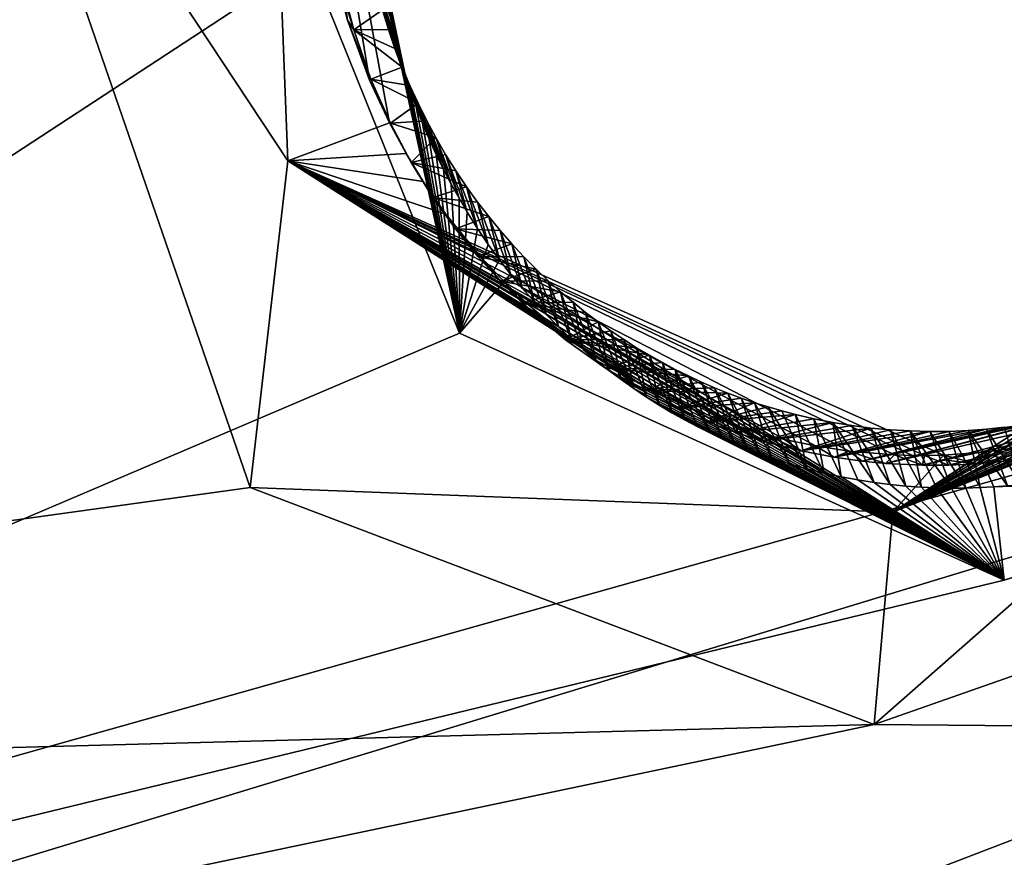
# Model space of a CAD drawing. Header units: millimetres. Extents: x -147 to 294, y -82 to 275.
# Tile 600 of 609: x 264.5 to 267.82, y 249.77 to 252.59. Entities that reach past the tile are written whole.
import ezdxf

# ---------------------------------------------------------------- set-up
doc = ezdxf.new("R2010")
doc.units = ezdxf.units.MM
doc.header["$LTSCALE"] = 67.506716
for name, color, linetype in [('1593', 7, 'CONTINUOUS'), ('1655', 7, 'CONTINUOUS'), ('3802', 7, 'CONTINUOUS'), ('3803', 7, 'CONTINUOUS'), ('3805', 7, 'CONTINUOUS'), ('3806', 7, 'CONTINUOUS'), ('3807', 7, 'CONTINUOUS'), ('3808', 7, 'CONTINUOUS'), ('3809', 7, 'CONTINUOUS'), ('498', 7, 'CONTINUOUS'), ('871', 7, 'CONTINUOUS')]:
    doc.layers.add(name, color=color, linetype=linetype)

msp = doc.modelspace()

# ---------------------------------------------------------------- linework, layer by layer
at = {"layer": '1593', "linetype": 'CONTINUOUS'}
for points in [[(265.2781, 251.016, -11.7322), (257.6261, 249.9563, -10.3043), (264.3454, 253.721, -11.3892), (265.2781, 251.016, -11.7322)], [(267.3818, 250.2168, -12.24), (257.6261, 249.9563, -10.3043), (265.2781, 251.016, -11.7322), (267.3818, 250.2168, -12.24)], [(267.3818, 250.2168, -12.24), (269.1545, 250.8386, -12.5933), (275.349, 250.1453, -14.1568), (267.3818, 250.2168, -12.24)], [(260.128, 248.6945, -10.8447), (257.6261, 249.9563, -10.3043), (267.3818, 250.2168, -12.24), (260.128, 248.6945, -10.8447)], [(260.128, 248.6945, -10.8447), (267.3818, 250.2168, -12.24), (275.349, 250.1453, -14.1568), (260.128, 248.6945, -10.8447)], [(260.7009, 246.9472, -11.0783), (260.128, 248.6945, -10.8447), (275.349, 250.1453, -14.1568), (260.7009, 246.9472, -11.0783)], [(260.7009, 246.9472, -11.0783), (275.349, 250.1453, -14.1568), (272.8743, 248.7931, -13.6493), (260.7009, 246.9472, -11.0783)]]:
    msp.add_3dface(points, dxfattribs=at)
at = {"layer": '1655', "linetype": 'CONTINUOUS'}
for points in [[(259.5018, 248.2403, -8.4087), (279.8818, 254.4516, -12.6054), (259.0299, 248.5724, -8.2994), (259.5018, 248.2403, -8.4087)], [(259.0299, 248.5724, -8.2994), (279.8818, 254.4516, -12.6054), (267.8197, 250.7044, -9.9416), (259.0299, 248.5724, -8.2994)], [(260.2258, 246.901, -8.6387), (279.8818, 254.4516, -12.6054), (259.5018, 248.2403, -8.4087), (260.2258, 246.901, -8.6387)], [(279.8818, 254.4516, -12.6054), (260.2258, 246.901, -8.6387), (276.5199, 248.874, -12.1944), (279.8818, 254.4516, -12.6054)], [(267.8197, 250.7044, -9.9416), (279.8818, 254.4516, -12.6054), (268.9384, 251.0608, -10.1651), (267.8197, 250.7044, -9.9416)], [(259.0299, 248.5724, -8.2994), (265.7349, 254.144, -9.3005), (258.2101, 253.7952, -7.898), (259.0299, 248.5724, -8.2994)], [(265.7349, 254.144, -9.3005), (259.0299, 248.5724, -8.2994), (265.4786, 252.7937, -9.3168), (265.7349, 254.144, -9.3005)], [(265.4786, 252.7937, -9.3168), (259.0299, 248.5724, -8.2994), (265.9836, 251.5366, -9.4935), (265.4786, 252.7937, -9.3168)], [(265.9836, 251.5366, -9.4935), (259.0299, 248.5724, -8.2994), (267.8197, 250.7044, -9.9416), (265.9836, 251.5366, -9.4935)]]:
    msp.add_3dface(points, dxfattribs=at)
at = {"layer": '3802', "linetype": 'CONTINUOUS'}
for points in [[(265.4786, 252.7937, -9.3168), (265.9836, 251.5366, -9.4935), (265.72, 252.7941, -9.6314), (265.4786, 252.7937, -9.3168)], [(265.72, 252.7941, -9.6314), (265.9836, 251.5366, -9.4935), (265.7289, 252.7265, -9.6353), (265.72, 252.7941, -9.6314)], [(265.7289, 252.7265, -9.6353), (265.9836, 251.5366, -9.4935), (265.7396, 252.6608, -9.6395), (265.7289, 252.7265, -9.6353)], [(265.7396, 252.6608, -9.6395), (265.9836, 251.5366, -9.4935), (265.752, 252.5969, -9.6442), (265.7396, 252.6608, -9.6395)], [(265.752, 252.5969, -9.6442), (265.9836, 251.5366, -9.4935), (265.7662, 252.5345, -9.6491), (265.752, 252.5969, -9.6442)], [(265.7662, 252.5345, -9.6491), (265.9836, 251.5366, -9.4935), (265.7819, 252.4737, -9.6544), (265.7662, 252.5345, -9.6491)], [(265.7819, 252.4737, -9.6544), (265.9836, 251.5366, -9.4935), (265.7991, 252.4142, -9.66), (265.7819, 252.4737, -9.6544)], [(265.7991, 252.4142, -9.66), (265.9836, 251.5366, -9.4935), (265.8178, 252.3561, -9.6659), (265.7991, 252.4142, -9.66)], [(265.8178, 252.3561, -9.6659), (265.9836, 251.5366, -9.4935), (265.8379, 252.2997, -9.6721), (265.8178, 252.3561, -9.6659)], [(265.8379, 252.2997, -9.6721), (265.9836, 251.5366, -9.4935), (265.8591, 252.2449, -9.6786), (265.8379, 252.2997, -9.6721)], [(265.8591, 252.2449, -9.6786), (265.9836, 251.5366, -9.4935), (265.8816, 252.1915, -9.6853), (265.8591, 252.2449, -9.6786)], [(265.8816, 252.1915, -9.6853), (265.9836, 251.5366, -9.4935), (265.9052, 252.1395, -9.6922), (265.8816, 252.1915, -9.6853)], [(265.9052, 252.1395, -9.6922), (265.9836, 251.5366, -9.4935), (265.9298, 252.0889, -9.6994), (265.9052, 252.1395, -9.6922)], [(265.9298, 252.0889, -9.6994), (265.9836, 251.5366, -9.4935), (265.9555, 252.0395, -9.7068), (265.9298, 252.0889, -9.6994)], [(265.9555, 252.0395, -9.7068), (265.9836, 251.5366, -9.4935), (265.9822, 251.9915, -9.7143), (265.9555, 252.0395, -9.7068)], [(265.9822, 251.9915, -9.7143), (265.9836, 251.5366, -9.4935), (266.0097, 251.9449, -9.722), (265.9822, 251.9915, -9.7143)], [(266.0097, 251.9449, -9.722), (265.9836, 251.5366, -9.4935), (266.0448, 251.8892, -9.7318), (266.0097, 251.9449, -9.722)], [(266.0448, 251.8892, -9.7318), (265.9836, 251.5366, -9.4935), (266.081, 251.8358, -9.7417), (266.0448, 251.8892, -9.7318)], [(266.081, 251.8358, -9.7417), (265.9836, 251.5366, -9.4935), (266.1182, 251.7846, -9.7519), (266.081, 251.8358, -9.7417)], [(266.1182, 251.7846, -9.7519), (265.9836, 251.5366, -9.4935), (266.1563, 251.7355, -9.7622), (266.1182, 251.7846, -9.7519)], [(265.9836, 251.5366, -9.4935), (267.8197, 250.7044, -9.9416), (266.1563, 251.7355, -9.7622), (265.9836, 251.5366, -9.4935)], [(266.1563, 251.7355, -9.7622), (267.8197, 250.7044, -9.9416), (266.1953, 251.6885, -9.7726), (266.1563, 251.7355, -9.7622)], [(266.1953, 251.6885, -9.7726), (267.8197, 250.7044, -9.9416), (266.2351, 251.6434, -9.7832), (266.1953, 251.6885, -9.7726)], [(266.2351, 251.6434, -9.7832), (267.8197, 250.7044, -9.9416), (266.2757, 251.6001, -9.794), (266.2351, 251.6434, -9.7832)], [(266.2757, 251.6001, -9.794), (267.8197, 250.7044, -9.9416), (266.317, 251.5587, -9.8049), (266.2757, 251.6001, -9.794)], [(266.317, 251.5587, -9.8049), (267.8197, 250.7044, -9.9416), (266.3588, 251.5192, -9.8158), (266.317, 251.5587, -9.8049)], [(266.3588, 251.5192, -9.8158), (267.8197, 250.7044, -9.9416), (266.4009, 251.4817, -9.8267), (266.3588, 251.5192, -9.8158)], [(266.4009, 251.4817, -9.8267), (267.8197, 250.7044, -9.9416), (266.4431, 251.4461, -9.8377), (266.4009, 251.4817, -9.8267)], [(266.4431, 251.4461, -9.8377), (267.8197, 250.7044, -9.9416), (266.4856, 251.4123, -9.8486), (266.4431, 251.4461, -9.8377)], [(266.4856, 251.4123, -9.8486), (267.8197, 250.7044, -9.9416), (266.5283, 251.3802, -9.8596), (266.4856, 251.4123, -9.8486)], [(266.5283, 251.3802, -9.8596), (267.8197, 250.7044, -9.9416), (266.5713, 251.3498, -9.8706), (266.5283, 251.3802, -9.8596)], [(266.5713, 251.3498, -9.8706), (267.8197, 250.7044, -9.9416), (266.6142, 251.321, -9.8815), (266.5713, 251.3498, -9.8706)], [(266.6142, 251.321, -9.8815), (267.8197, 250.7044, -9.9416), (266.6572, 251.294, -9.8924), (266.6142, 251.321, -9.8815)], [(266.6572, 251.294, -9.8924), (267.8197, 250.7044, -9.9416), (266.7, 251.2685, -9.9032), (266.6572, 251.294, -9.8924)], [(266.7, 251.2685, -9.9032), (267.8197, 250.7044, -9.9416), (266.7428, 251.2446, -9.914), (266.7, 251.2685, -9.9032)], [(266.7428, 251.2446, -9.914), (267.8197, 250.7044, -9.9416), (266.7855, 251.2222, -9.9247), (266.7428, 251.2446, -9.914)], [(266.7855, 251.2222, -9.9247), (267.8197, 250.7044, -9.9416), (266.828, 251.2011, -9.9353), (266.7855, 251.2222, -9.9247)], [(266.828, 251.2011, -9.9353), (267.8197, 250.7044, -9.9416), (266.8703, 251.1815, -9.9459), (266.828, 251.2011, -9.9353)], [(266.8703, 251.1815, -9.9459), (267.8197, 250.7044, -9.9416), (266.9123, 251.1632, -9.9563), (266.8703, 251.1815, -9.9459)], [(266.9123, 251.1632, -9.9563), (267.8197, 250.7044, -9.9416), (266.954, 251.1463, -9.9666), (266.9123, 251.1632, -9.9563)], [(266.954, 251.1463, -9.9666), (267.8197, 250.7044, -9.9416), (266.9954, 251.1305, -9.9768), (266.954, 251.1463, -9.9666)], [(266.9954, 251.1305, -9.9768), (267.8197, 250.7044, -9.9416), (267.0364, 251.116, -9.9869), (266.9954, 251.1305, -9.9768)], [(267.0364, 251.116, -9.9869), (267.8197, 250.7044, -9.9416), (267.0962, 251.0967, -10.0016), (267.0364, 251.116, -9.9869)], [(267.0962, 251.0967, -10.0016), (267.8197, 250.7044, -9.9416), (267.1551, 251.0798, -10.0159), (267.0962, 251.0967, -10.0016)], [(267.1551, 251.0798, -10.0159), (267.8197, 250.7044, -9.9416), (267.2131, 251.0652, -10.03), (267.1551, 251.0798, -10.0159)], [(267.2131, 251.0652, -10.03), (267.8197, 250.7044, -9.9416), (267.27, 251.0527, -10.0438), (267.2131, 251.0652, -10.03)], [(267.8197, 250.7044, -9.9416), (268.9384, 251.0608, -10.1651), (267.7856, 251.0187, -10.1661), (267.8197, 250.7044, -9.9416)], [(267.7856, 251.0187, -10.1661), (268.9384, 251.0608, -10.1651), (267.8315, 251.0225, -10.1768), (267.7856, 251.0187, -10.1661)], [(267.27, 251.0527, -10.0438), (267.8197, 250.7044, -9.9416), (267.3261, 251.0422, -10.0573), (267.27, 251.0527, -10.0438)], [(267.3261, 251.0422, -10.0573), (267.8197, 250.7044, -9.9416), (267.3814, 251.0335, -10.0706), (267.3261, 251.0422, -10.0573)], [(267.3814, 251.0335, -10.0706), (267.8197, 250.7044, -9.9416), (267.4357, 251.0265, -10.0836), (267.3814, 251.0335, -10.0706)], [(267.4357, 251.0265, -10.0836), (267.8197, 250.7044, -9.9416), (267.4889, 251.0212, -10.0963), (267.4357, 251.0265, -10.0836)], [(267.4889, 251.0212, -10.0963), (267.8197, 250.7044, -9.9416), (267.541, 251.0175, -10.1086), (267.4889, 251.0212, -10.0963)], [(267.541, 251.0175, -10.1086), (267.8197, 250.7044, -9.9416), (267.592, 251.0152, -10.1207), (267.541, 251.0175, -10.1086)], [(267.592, 251.0152, -10.1207), (267.8197, 250.7044, -9.9416), (267.642, 251.0142, -10.1325), (267.592, 251.0152, -10.1207)], [(267.642, 251.0142, -10.1325), (267.8197, 250.7044, -9.9416), (267.691, 251.0145, -10.144), (267.642, 251.0142, -10.1325)], [(267.691, 251.0145, -10.144), (267.8197, 250.7044, -9.9416), (267.7388, 251.0161, -10.1552), (267.691, 251.0145, -10.144)], [(267.7388, 251.0161, -10.1552), (267.8197, 250.7044, -9.9416), (267.7856, 251.0187, -10.1661), (267.7388, 251.0161, -10.1552)]]:
    msp.add_3dface(points, dxfattribs=at)
at = {"layer": '3803', "linetype": 'CONTINUOUS'}
for points in [[(265.752, 252.5969, -9.6442), (265.7662, 252.5345, -9.6491), (265.6903, 252.7614, -10.3846), (265.752, 252.5969, -9.6442)], [(265.6903, 252.7614, -10.3846), (265.7662, 252.5345, -9.6491), (265.7062, 252.6939, -10.3916), (265.6903, 252.7614, -10.3846)], [(265.7662, 252.5345, -9.6491), (265.7819, 252.4737, -9.6544), (265.7062, 252.6939, -10.3916), (265.7662, 252.5345, -9.6491)], [(265.7062, 252.6939, -10.3916), (265.7819, 252.4737, -9.6544), (265.7244, 252.627, -10.3991), (265.7062, 252.6939, -10.3916)], [(265.7819, 252.4737, -9.6544), (265.7991, 252.4142, -9.66), (265.7244, 252.627, -10.3991), (265.7819, 252.4737, -9.6544)], [(265.7244, 252.627, -10.3991), (265.7991, 252.4142, -9.66), (265.7445, 252.5612, -10.407), (265.7244, 252.627, -10.3991)], [(265.7991, 252.4142, -9.66), (265.8178, 252.3561, -9.6659), (265.7445, 252.5612, -10.407), (265.7991, 252.4142, -9.66)], [(265.7445, 252.5612, -10.407), (265.8178, 252.3561, -9.6659), (265.7663, 252.497, -10.4151), (265.7445, 252.5612, -10.407)], [(265.8178, 252.3561, -9.6659), (265.8379, 252.2997, -9.6721), (265.7663, 252.497, -10.4151), (265.8178, 252.3561, -9.6659)], [(265.7663, 252.497, -10.4151), (265.8379, 252.2997, -9.6721), (265.7902, 252.4342, -10.4236), (265.7663, 252.497, -10.4151)], [(265.8379, 252.2997, -9.6721), (265.8591, 252.2449, -9.6786), (265.7902, 252.4342, -10.4236), (265.8379, 252.2997, -9.6721)], [(265.8591, 252.2449, -9.6786), (265.8816, 252.1915, -9.6853), (265.7902, 252.4342, -10.4236), (265.8591, 252.2449, -9.6786)], [(265.7902, 252.4342, -10.4236), (265.8816, 252.1915, -9.6853), (265.8162, 252.3724, -10.4326), (265.7902, 252.4342, -10.4236)], [(265.8816, 252.1915, -9.6853), (265.9052, 252.1395, -9.6922), (265.8162, 252.3724, -10.4326), (265.8816, 252.1915, -9.6853)], [(265.8162, 252.3724, -10.4326), (265.9052, 252.1395, -9.6922), (265.8441, 252.3119, -10.4419), (265.8162, 252.3724, -10.4326)], [(265.9052, 252.1395, -9.6922), (265.9298, 252.0889, -9.6994), (265.8441, 252.3119, -10.4419), (265.9052, 252.1395, -9.6922)], [(265.8441, 252.3119, -10.4419), (265.9298, 252.0889, -9.6994), (265.8734, 252.253, -10.4514), (265.8441, 252.3119, -10.4419)], [(265.9298, 252.0889, -9.6994), (265.9555, 252.0395, -9.7068), (265.8734, 252.253, -10.4514), (265.9298, 252.0889, -9.6994)], [(265.8734, 252.253, -10.4514), (265.9555, 252.0395, -9.7068), (265.9039, 252.1961, -10.461), (265.8734, 252.253, -10.4514)], [(265.9555, 252.0395, -9.7068), (265.9822, 251.9915, -9.7143), (265.9039, 252.1961, -10.461), (265.9555, 252.0395, -9.7068)], [(265.9039, 252.1961, -10.461), (265.9822, 251.9915, -9.7143), (265.9368, 252.1391, -10.4713), (265.9039, 252.1961, -10.461)], [(265.9822, 251.9915, -9.7143), (266.0097, 251.9449, -9.722), (265.9368, 252.1391, -10.4713), (265.9822, 251.9915, -9.7143)], [(265.9368, 252.1391, -10.4713), (266.0097, 251.9449, -9.722), (265.9716, 252.0838, -10.4818), (265.9368, 252.1391, -10.4713)], [(266.0097, 251.9449, -9.722), (266.0448, 251.8892, -9.7318), (265.9716, 252.0838, -10.4818), (266.0097, 251.9449, -9.722)], [(265.9716, 252.0838, -10.4818), (266.0448, 251.8892, -9.7318), (266.0076, 252.0304, -10.4925), (265.9716, 252.0838, -10.4818)], [(266.0448, 251.8892, -9.7318), (266.081, 251.8358, -9.7417), (266.0076, 252.0304, -10.4925), (266.0448, 251.8892, -9.7318)], [(266.0076, 252.0304, -10.4925), (266.081, 251.8358, -9.7417), (266.0447, 251.979, -10.5033), (266.0076, 252.0304, -10.4925)], [(266.081, 251.8358, -9.7417), (266.1182, 251.7846, -9.7519), (266.0447, 251.979, -10.5033), (266.081, 251.8358, -9.7417)], [(266.0447, 251.979, -10.5033), (266.1182, 251.7846, -9.7519), (266.0823, 251.9297, -10.5142), (266.0447, 251.979, -10.5033)], [(266.1182, 251.7846, -9.7519), (266.1563, 251.7355, -9.7622), (266.0823, 251.9297, -10.5142), (266.1182, 251.7846, -9.7519)], [(266.0823, 251.9297, -10.5142), (266.1563, 251.7355, -9.7622), (266.1209, 251.8825, -10.5252), (266.0823, 251.9297, -10.5142)], [(266.1563, 251.7355, -9.7622), (266.1953, 251.6885, -9.7726), (266.1209, 251.8825, -10.5252), (266.1563, 251.7355, -9.7622)], [(266.1209, 251.8825, -10.5252), (266.1953, 251.6885, -9.7726), (266.1607, 251.8375, -10.5362), (266.1209, 251.8825, -10.5252)], [(266.1953, 251.6885, -9.7726), (266.2351, 251.6434, -9.7832), (266.1607, 251.8375, -10.5362), (266.1953, 251.6885, -9.7726)], [(266.1607, 251.8375, -10.5362), (266.2351, 251.6434, -9.7832), (266.2011, 251.7944, -10.5474), (266.1607, 251.8375, -10.5362)], [(266.2351, 251.6434, -9.7832), (266.2757, 251.6001, -9.794), (266.2011, 251.7944, -10.5474), (266.2351, 251.6434, -9.7832)], [(266.2011, 251.7944, -10.5474), (266.2757, 251.6001, -9.794), (266.242, 251.7531, -10.5586), (266.2011, 251.7944, -10.5474)], [(266.2757, 251.6001, -9.794), (266.317, 251.5587, -9.8049), (266.242, 251.7531, -10.5586), (266.2757, 251.6001, -9.794)], [(266.242, 251.7531, -10.5586), (266.317, 251.5587, -9.8049), (266.2831, 251.7137, -10.5697), (266.242, 251.7531, -10.5586)], [(266.317, 251.5587, -9.8049), (266.3588, 251.5192, -9.8158), (266.2831, 251.7137, -10.5697), (266.317, 251.5587, -9.8049)], [(266.2831, 251.7137, -10.5697), (266.3588, 251.5192, -9.8158), (266.3246, 251.6763, -10.5808), (266.2831, 251.7137, -10.5697)], [(266.3588, 251.5192, -9.8158), (266.4009, 251.4817, -9.8267), (266.3246, 251.6763, -10.5808), (266.3588, 251.5192, -9.8158)], [(266.3246, 251.6763, -10.5808), (266.4009, 251.4817, -9.8267), (266.3667, 251.6408, -10.5919), (266.3246, 251.6763, -10.5808)], [(266.4009, 251.4817, -9.8267), (266.4431, 251.4461, -9.8377), (266.3667, 251.6408, -10.5919), (266.4009, 251.4817, -9.8267)], [(266.3667, 251.6408, -10.5919), (266.4431, 251.4461, -9.8377), (266.4091, 251.607, -10.603), (266.3667, 251.6408, -10.5919)], [(266.4431, 251.4461, -9.8377), (266.4856, 251.4123, -9.8486), (266.4091, 251.607, -10.603), (266.4431, 251.4461, -9.8377)], [(266.4091, 251.607, -10.603), (266.4856, 251.4123, -9.8486), (266.4517, 251.5748, -10.614), (266.4091, 251.607, -10.603)], [(266.4856, 251.4123, -9.8486), (266.5283, 251.3802, -9.8596), (266.4517, 251.5748, -10.614), (266.4856, 251.4123, -9.8486)], [(266.4517, 251.5748, -10.614), (266.5283, 251.3802, -9.8596), (266.4944, 251.5442, -10.625), (266.4517, 251.5748, -10.614)], [(266.5283, 251.3802, -9.8596), (266.5713, 251.3498, -9.8706), (266.4944, 251.5442, -10.625), (266.5283, 251.3802, -9.8596)], [(266.4944, 251.5442, -10.625), (266.5713, 251.3498, -9.8706), (266.5374, 251.5152, -10.636), (266.4944, 251.5442, -10.625)], [(266.5713, 251.3498, -9.8706), (266.6142, 251.321, -9.8815), (266.5374, 251.5152, -10.636), (266.5713, 251.3498, -9.8706)], [(266.5374, 251.5152, -10.636), (266.6142, 251.321, -9.8815), (266.5806, 251.4879, -10.6469), (266.5374, 251.5152, -10.636)], [(266.6142, 251.321, -9.8815), (266.6572, 251.294, -9.8924), (266.5806, 251.4879, -10.6469), (266.6142, 251.321, -9.8815)], [(266.5806, 251.4879, -10.6469), (266.6572, 251.294, -9.8924), (266.624, 251.4621, -10.6579), (266.5806, 251.4879, -10.6469)], [(266.6572, 251.294, -9.8924), (266.7, 251.2685, -9.9032), (266.624, 251.4621, -10.6579), (266.6572, 251.294, -9.8924)], [(266.624, 251.4621, -10.6579), (266.7, 251.2685, -9.9032), (266.6676, 251.4376, -10.6687), (266.624, 251.4621, -10.6579)], [(266.7, 251.2685, -9.9032), (266.7428, 251.2446, -9.914), (266.6676, 251.4376, -10.6687), (266.7, 251.2685, -9.9032)], [(266.6676, 251.4376, -10.6687), (266.7428, 251.2446, -9.914), (266.7114, 251.4143, -10.6796), (266.6676, 251.4376, -10.6687)], [(266.7428, 251.2446, -9.914), (266.7855, 251.2222, -9.9247), (266.7114, 251.4143, -10.6796), (266.7428, 251.2446, -9.914)], [(266.7855, 251.2222, -9.9247), (266.828, 251.2011, -9.9353), (266.7114, 251.4143, -10.6796), (266.7855, 251.2222, -9.9247)], [(266.7114, 251.4143, -10.6796), (266.828, 251.2011, -9.9353), (266.7553, 251.3925, -10.6904), (266.7114, 251.4143, -10.6796)], [(266.828, 251.2011, -9.9353), (266.8703, 251.1815, -9.9459), (266.7553, 251.3925, -10.6904), (266.828, 251.2011, -9.9353)], [(266.7553, 251.3925, -10.6904), (266.8703, 251.1815, -9.9459), (266.7995, 251.3721, -10.7012), (266.7553, 251.3925, -10.6904)], [(266.7995, 251.3721, -10.7012), (266.9123, 251.1632, -9.9563), (266.8439, 251.3529, -10.7119), (266.7995, 251.3721, -10.7012)], [(266.8703, 251.1815, -9.9459), (266.9123, 251.1632, -9.9563), (266.7995, 251.3721, -10.7012), (266.8703, 251.1815, -9.9459)], [(266.9123, 251.1632, -9.9563), (266.954, 251.1463, -9.9666), (266.8439, 251.3529, -10.7119), (266.9123, 251.1632, -9.9563)], [(266.8439, 251.3529, -10.7119), (266.954, 251.1463, -9.9666), (266.8886, 251.3349, -10.7227), (266.8439, 251.3529, -10.7119)], [(266.8886, 251.3349, -10.7227), (266.9954, 251.1305, -9.9768), (266.9335, 251.318, -10.7335), (266.8886, 251.3349, -10.7227)], [(266.954, 251.1463, -9.9666), (266.9954, 251.1305, -9.9768), (266.8886, 251.3349, -10.7227), (266.954, 251.1463, -9.9666)], [(266.9335, 251.318, -10.7335), (267.0364, 251.116, -9.9869), (266.9786, 251.3024, -10.7442), (266.9335, 251.318, -10.7335)], [(266.9954, 251.1305, -9.9768), (267.0364, 251.116, -9.9869), (266.9335, 251.318, -10.7335), (266.9954, 251.1305, -9.9768)], [(267.0364, 251.116, -9.9869), (267.0962, 251.0967, -10.0016), (266.9786, 251.3024, -10.7442), (267.0364, 251.116, -9.9869)], [(266.9786, 251.3024, -10.7442), (267.0962, 251.0967, -10.0016), (267.0241, 251.2879, -10.755), (266.9786, 251.3024, -10.7442)], [(267.0962, 251.0967, -10.0016), (267.1551, 251.0798, -10.0159), (267.0241, 251.2879, -10.755), (267.0962, 251.0967, -10.0016)], [(267.0241, 251.2879, -10.755), (267.1551, 251.0798, -10.0159), (267.0699, 251.2746, -10.7657), (267.0241, 251.2879, -10.755)], [(267.0699, 251.2746, -10.7657), (267.1551, 251.0798, -10.0159), (267.1164, 251.2624, -10.7766), (267.0699, 251.2746, -10.7657)], [(267.1164, 251.2624, -10.7766), (267.2131, 251.0652, -10.03), (267.1787, 251.2479, -10.791), (267.1164, 251.2624, -10.7766)], [(267.1551, 251.0798, -10.0159), (267.2131, 251.0652, -10.03), (267.1164, 251.2624, -10.7766), (267.1551, 251.0798, -10.0159)], [(267.1787, 251.2479, -10.791), (267.27, 251.0527, -10.0438), (267.2419, 251.2355, -10.8055), (267.1787, 251.2479, -10.791)], [(267.2131, 251.0652, -10.03), (267.27, 251.0527, -10.0438), (267.1787, 251.2479, -10.791), (267.2131, 251.0652, -10.03)], [(267.2419, 251.2355, -10.8055), (267.3814, 251.0335, -10.0706), (267.3059, 251.2251, -10.8201), (267.2419, 251.2355, -10.8055)], [(267.3261, 251.0422, -10.0573), (267.3814, 251.0335, -10.0706), (267.2419, 251.2355, -10.8055), (267.3261, 251.0422, -10.0573)], [(267.27, 251.0527, -10.0438), (267.3261, 251.0422, -10.0573), (267.2419, 251.2355, -10.8055), (267.27, 251.0527, -10.0438)], [(267.3814, 251.0335, -10.0706), (267.4357, 251.0265, -10.0836), (267.3059, 251.2251, -10.8201), (267.3814, 251.0335, -10.0706)], [(267.3059, 251.2251, -10.8201), (267.4357, 251.0265, -10.0836), (267.3706, 251.2169, -10.8347), (267.3059, 251.2251, -10.8201)], [(267.4357, 251.0265, -10.0836), (267.4889, 251.0212, -10.0963), (267.3706, 251.2169, -10.8347), (267.4357, 251.0265, -10.0836)], [(267.3706, 251.2169, -10.8347), (267.4889, 251.0212, -10.0963), (267.4368, 251.2108, -10.8496), (267.3706, 251.2169, -10.8347)], [(267.4889, 251.0212, -10.0963), (267.541, 251.0175, -10.1086), (267.4368, 251.2108, -10.8496), (267.4889, 251.0212, -10.0963)], [(267.4368, 251.2108, -10.8496), (267.541, 251.0175, -10.1086), (267.5035, 251.207, -10.8644), (267.4368, 251.2108, -10.8496)], [(267.5035, 251.207, -10.8644), (267.642, 251.0142, -10.1325), (267.5695, 251.2052, -10.8789), (267.5035, 251.207, -10.8644)], [(267.592, 251.0152, -10.1207), (267.642, 251.0142, -10.1325), (267.5035, 251.207, -10.8644), (267.592, 251.0152, -10.1207)], [(267.541, 251.0175, -10.1086), (267.592, 251.0152, -10.1207), (267.5035, 251.207, -10.8644), (267.541, 251.0175, -10.1086)], [(267.5695, 251.2052, -10.8789), (267.691, 251.0145, -10.144), (267.6341, 251.2057, -10.893), (267.5695, 251.2052, -10.8789)], [(267.642, 251.0142, -10.1325), (267.691, 251.0145, -10.144), (267.5695, 251.2052, -10.8789), (267.642, 251.0142, -10.1325)], [(267.6341, 251.2057, -10.893), (267.7388, 251.0161, -10.1552), (267.6981, 251.2087, -10.9068), (267.6341, 251.2057, -10.893)], [(267.691, 251.0145, -10.144), (267.7388, 251.0161, -10.1552), (267.6341, 251.2057, -10.893), (267.691, 251.0145, -10.144)], [(267.6981, 251.2087, -10.9068), (267.8315, 251.0225, -10.1768), (267.7608, 251.2135, -10.9202), (267.6981, 251.2087, -10.9068)], [(267.7388, 251.0161, -10.1552), (267.7856, 251.0187, -10.1661), (267.6981, 251.2087, -10.9068), (267.7388, 251.0161, -10.1552)], [(267.7856, 251.0187, -10.1661), (267.8315, 251.0225, -10.1768), (267.6981, 251.2087, -10.9068), (267.7856, 251.0187, -10.1661)], [(267.7608, 251.2135, -10.9202), (267.8763, 251.0271, -10.1872), (267.8211, 251.2198, -10.9331), (267.7608, 251.2135, -10.9202)], [(267.8315, 251.0225, -10.1768), (267.8763, 251.0271, -10.1872), (267.7608, 251.2135, -10.9202), (267.8315, 251.0225, -10.1768)]]:
    msp.add_3dface(points, dxfattribs=at)
at = {"layer": '3805', "linetype": 'CONTINUOUS'}
for points in [[(265.5797, 252.7422, -10.3628), (265.7244, 252.627, -10.3991), (265.6275, 252.5593, -10.3828), (265.5797, 252.7422, -10.3628)], [(265.7244, 252.627, -10.3991), (265.7445, 252.5612, -10.407), (265.6275, 252.5593, -10.3828), (265.7244, 252.627, -10.3991)], [(265.7445, 252.5612, -10.407), (265.7663, 252.497, -10.4151), (265.6275, 252.5593, -10.3828), (265.7445, 252.5612, -10.407)], [(265.6275, 252.5593, -10.3828), (265.7902, 252.4342, -10.4236), (265.6849, 252.3936, -10.404), (265.6275, 252.5593, -10.3828)], [(265.7663, 252.497, -10.4151), (265.7902, 252.4342, -10.4236), (265.6275, 252.5593, -10.3828), (265.7663, 252.497, -10.4151)], [(265.7902, 252.4342, -10.4236), (265.8162, 252.3724, -10.4326), (265.6849, 252.3936, -10.404), (265.7902, 252.4342, -10.4236)], [(265.6849, 252.3936, -10.404), (265.8441, 252.3119, -10.4419), (265.7508, 252.2453, -10.4262), (265.6849, 252.3936, -10.404)], [(265.8162, 252.3724, -10.4326), (265.8441, 252.3119, -10.4419), (265.6849, 252.3936, -10.404), (265.8162, 252.3724, -10.4326)], [(265.8441, 252.3119, -10.4419), (265.8734, 252.253, -10.4514), (265.7508, 252.2453, -10.4262), (265.8441, 252.3119, -10.4419)], [(265.8734, 252.253, -10.4514), (265.9039, 252.1961, -10.461), (265.7508, 252.2453, -10.4262), (265.8734, 252.253, -10.4514)], [(265.7508, 252.2453, -10.4262), (265.9039, 252.1961, -10.461), (265.8208, 252.1127, -10.4485), (265.7508, 252.2453, -10.4262)], [(265.9039, 252.1961, -10.461), (265.9368, 252.1391, -10.4713), (265.8208, 252.1127, -10.4485), (265.9039, 252.1961, -10.461)], [(265.9368, 252.1391, -10.4713), (265.9716, 252.0838, -10.4818), (265.8208, 252.1127, -10.4485), (265.9368, 252.1391, -10.4713)], [(265.8208, 252.1127, -10.4485), (266.0076, 252.0304, -10.4925), (265.8943, 251.9945, -10.4709), (265.8208, 252.1127, -10.4485)], [(265.9716, 252.0838, -10.4818), (266.0076, 252.0304, -10.4925), (265.8208, 252.1127, -10.4485), (265.9716, 252.0838, -10.4818)], [(266.0076, 252.0304, -10.4925), (266.0447, 251.979, -10.5033), (265.8943, 251.9945, -10.4709), (266.0076, 252.0304, -10.4925)], [(266.0447, 251.979, -10.5033), (266.0823, 251.9297, -10.5142), (265.8943, 251.9945, -10.4709), (266.0447, 251.979, -10.5033)], [(265.8943, 251.9945, -10.4709), (266.0823, 251.9297, -10.5142), (265.9699, 251.889, -10.493), (265.8943, 251.9945, -10.4709)], [(266.0823, 251.9297, -10.5142), (266.1209, 251.8825, -10.5252), (265.9699, 251.889, -10.493), (266.0823, 251.9297, -10.5142)], [(265.9699, 251.889, -10.493), (266.1607, 251.8375, -10.5362), (266.0459, 251.7949, -10.5146), (265.9699, 251.889, -10.493)], [(266.1209, 251.8825, -10.5252), (266.1607, 251.8375, -10.5362), (265.9699, 251.889, -10.493), (266.1209, 251.8825, -10.5252)], [(266.1607, 251.8375, -10.5362), (266.2011, 251.7944, -10.5474), (266.0459, 251.7949, -10.5146), (266.1607, 251.8375, -10.5362)], [(266.0459, 251.7949, -10.5146), (266.242, 251.7531, -10.5586), (266.1219, 251.7118, -10.5357), (266.0459, 251.7949, -10.5146)], [(266.2011, 251.7944, -10.5474), (266.242, 251.7531, -10.5586), (266.0459, 251.7949, -10.5146), (266.2011, 251.7944, -10.5474)], [(266.242, 251.7531, -10.5586), (266.2831, 251.7137, -10.5697), (266.1219, 251.7118, -10.5357), (266.242, 251.7531, -10.5586)], [(266.2831, 251.7137, -10.5697), (266.3246, 251.6763, -10.5808), (266.1219, 251.7118, -10.5357), (266.2831, 251.7137, -10.5697)], [(266.1219, 251.7118, -10.5357), (266.3246, 251.6763, -10.5808), (266.1966, 251.6378, -10.556), (266.1219, 251.7118, -10.5357)], [(266.3246, 251.6763, -10.5808), (266.3667, 251.6408, -10.5919), (266.1966, 251.6378, -10.556), (266.3246, 251.6763, -10.5808)], [(266.3667, 251.6408, -10.5919), (266.4091, 251.607, -10.603), (266.1966, 251.6378, -10.556), (266.3667, 251.6408, -10.5919)], [(266.1966, 251.6378, -10.556), (266.4517, 251.5748, -10.614), (266.3408, 251.5146, -10.5942), (266.1966, 251.6378, -10.556)], [(266.4091, 251.607, -10.603), (266.4517, 251.5748, -10.614), (266.1966, 251.6378, -10.556), (266.4091, 251.607, -10.603)], [(266.4517, 251.5748, -10.614), (266.4944, 251.5442, -10.625), (266.3408, 251.5146, -10.5942), (266.4517, 251.5748, -10.614)], [(266.4944, 251.5442, -10.625), (266.5374, 251.5152, -10.636), (266.3408, 251.5146, -10.5942), (266.4944, 251.5442, -10.625)], [(266.5374, 251.5152, -10.636), (266.5806, 251.4879, -10.6469), (266.3408, 251.5146, -10.5942), (266.5374, 251.5152, -10.636)], [(266.3408, 251.5146, -10.5942), (266.624, 251.4621, -10.6579), (266.4758, 251.4183, -10.629), (266.3408, 251.5146, -10.5942)], [(266.5806, 251.4879, -10.6469), (266.624, 251.4621, -10.6579), (266.3408, 251.5146, -10.5942), (266.5806, 251.4879, -10.6469)], [(266.624, 251.4621, -10.6579), (266.6676, 251.4376, -10.6687), (266.4758, 251.4183, -10.629), (266.624, 251.4621, -10.6579)], [(266.6676, 251.4376, -10.6687), (266.7114, 251.4143, -10.6796), (266.4758, 251.4183, -10.629), (266.6676, 251.4376, -10.6687)], [(266.4758, 251.4183, -10.629), (266.7553, 251.3925, -10.6904), (266.6007, 251.3431, -10.6604), (266.4758, 251.4183, -10.629)], [(266.7114, 251.4143, -10.6796), (266.7553, 251.3925, -10.6904), (266.4758, 251.4183, -10.629), (266.7114, 251.4143, -10.6796)], [(266.7553, 251.3925, -10.6904), (266.7995, 251.3721, -10.7012), (266.6007, 251.3431, -10.6604), (266.7553, 251.3925, -10.6904)], [(266.7995, 251.3721, -10.7012), (266.8439, 251.3529, -10.7119), (266.6007, 251.3431, -10.6604), (266.7995, 251.3721, -10.7012)], [(267.5444, 251.0912, -10.881), (267.4203, 251.0971, -10.8535), (268.631, 251.3754, -11.1018), (267.5444, 251.0912, -10.881)], [(267.4203, 251.0971, -10.8535), (268.0394, 251.2592, -10.9785), (268.631, 251.3754, -11.1018), (267.4203, 251.0971, -10.8535)], [(268.5126, 251.3121, -11.0797), (267.5444, 251.0912, -10.881), (268.631, 251.3754, -11.1018), (268.5126, 251.3121, -11.0797)], [(266.8439, 251.3529, -10.7119), (266.8886, 251.3349, -10.7227), (266.6007, 251.3431, -10.6604), (266.8439, 251.3529, -10.7119)], [(266.6007, 251.3431, -10.6604), (266.8886, 251.3349, -10.7227), (266.7158, 251.284, -10.6889), (266.6007, 251.3431, -10.6604)], [(266.8886, 251.3349, -10.7227), (266.9335, 251.318, -10.7335), (266.7158, 251.284, -10.6889), (266.8886, 251.3349, -10.7227)], [(266.9335, 251.318, -10.7335), (266.9786, 251.3024, -10.7442), (266.7158, 251.284, -10.6889), (266.9335, 251.318, -10.7335)], [(266.7158, 251.284, -10.6889), (266.9786, 251.3024, -10.7442), (266.8209, 251.2379, -10.7144), (266.7158, 251.284, -10.6889)], [(266.9786, 251.3024, -10.7442), (267.0241, 251.2879, -10.755), (266.8209, 251.2379, -10.7144), (266.9786, 251.3024, -10.7442)], [(267.6328, 251.0915, -10.9003), (267.5444, 251.0912, -10.881), (268.5126, 251.3121, -11.0797), (267.6328, 251.0915, -10.9003)], [(268.3945, 251.2576, -11.0572), (267.6328, 251.0915, -10.9003), (268.5126, 251.3121, -11.0797), (268.3945, 251.2576, -11.0572)], [(267.0241, 251.2879, -10.755), (267.0699, 251.2746, -10.7657), (266.8209, 251.2379, -10.7144), (267.0241, 251.2879, -10.755)], [(267.0699, 251.2746, -10.7657), (267.1164, 251.2624, -10.7766), (266.8209, 251.2379, -10.7144), (267.0699, 251.2746, -10.7657)], [(266.8209, 251.2379, -10.7144), (267.1164, 251.2624, -10.7766), (266.9164, 251.2021, -10.7373), (266.8209, 251.2379, -10.7144)], [(267.1164, 251.2624, -10.7766), (267.1787, 251.2479, -10.791), (266.9164, 251.2021, -10.7373), (267.1164, 251.2624, -10.7766)], [(267.1787, 251.2479, -10.791), (267.2419, 251.2355, -10.8055), (266.9164, 251.2021, -10.7373), (267.1787, 251.2479, -10.791)], [(266.9164, 251.2021, -10.7373), (267.2419, 251.2355, -10.8055), (267.0029, 251.1743, -10.7578), (266.9164, 251.2021, -10.7373)], [(267.2419, 251.2355, -10.8055), (267.3059, 251.2251, -10.8201), (267.0029, 251.1743, -10.7578), (267.2419, 251.2355, -10.8055)], [(267.9343, 251.2371, -10.9568), (267.9878, 251.2478, -10.9679), (267.341, 251.1048, -10.8357), (267.9343, 251.2371, -10.9568)], [(267.341, 251.1048, -10.8357), (267.9878, 251.2478, -10.9679), (267.4203, 251.0971, -10.8535), (267.341, 251.1048, -10.8357)], [(267.8788, 251.2276, -10.9452), (267.9343, 251.2371, -10.9568), (267.341, 251.1048, -10.8357), (267.8788, 251.2276, -10.9452)], [(267.8211, 251.2198, -10.9331), (267.8788, 251.2276, -10.9452), (267.341, 251.1048, -10.8357), (267.8211, 251.2198, -10.9331)], [(268.0394, 251.2592, -10.9785), (267.4203, 251.0971, -10.8535), (267.9878, 251.2478, -10.9679), (268.0394, 251.2592, -10.9785)], [(267.7298, 251.0957, -10.9213), (267.6328, 251.0915, -10.9003), (268.3945, 251.2576, -11.0572), (267.7298, 251.0957, -10.9213)], [(267.831, 251.106, -10.9429), (267.7298, 251.0957, -10.9213), (268.3945, 251.2576, -11.0572), (267.831, 251.106, -10.9429)], [(267.3059, 251.2251, -10.8201), (267.3706, 251.2169, -10.8347), (267.0029, 251.1743, -10.7578), (267.3059, 251.2251, -10.8201)], [(267.0029, 251.1743, -10.7578), (267.3706, 251.2169, -10.8347), (267.1352, 251.1399, -10.7887), (267.0029, 251.1743, -10.7578)], [(267.3706, 251.2169, -10.8347), (267.4368, 251.2108, -10.8496), (267.1352, 251.1399, -10.7887), (267.3706, 251.2169, -10.8347)], [(267.4368, 251.2108, -10.8496), (267.5035, 251.207, -10.8644), (267.1352, 251.1399, -10.7887), (267.4368, 251.2108, -10.8496)], [(267.5035, 251.207, -10.8644), (267.5695, 251.2052, -10.8789), (267.1352, 251.1399, -10.7887), (267.5035, 251.207, -10.8644)], [(267.1352, 251.1399, -10.7887), (267.5695, 251.2052, -10.8789), (267.2468, 251.1182, -10.8143), (267.1352, 251.1399, -10.7887)], [(267.6981, 251.2087, -10.9068), (267.7608, 251.2135, -10.9202), (267.2468, 251.1182, -10.8143), (267.6981, 251.2087, -10.9068)], [(267.2468, 251.1182, -10.8143), (267.7608, 251.2135, -10.9202), (267.341, 251.1048, -10.8357), (267.2468, 251.1182, -10.8143)], [(267.6341, 251.2057, -10.893), (267.6981, 251.2087, -10.9068), (267.2468, 251.1182, -10.8143), (267.6341, 251.2057, -10.893)], [(267.5695, 251.2052, -10.8789), (267.6341, 251.2057, -10.893), (267.2468, 251.1182, -10.8143), (267.5695, 251.2052, -10.8789)], [(267.7608, 251.2135, -10.9202), (267.8211, 251.2198, -10.9331), (267.341, 251.1048, -10.8357), (267.7608, 251.2135, -10.9202)]]:
    msp.add_3dface(points, dxfattribs=at)
at = {"layer": '3806', "linetype": 'CONTINUOUS'}
for points in [[(265.5797, 252.7422, -10.3628), (265.6275, 252.5593, -10.3828), (265.5523, 252.7982, -10.5531), (265.5797, 252.7422, -10.3628)], [(265.5523, 252.7982, -10.5531), (265.6275, 252.5593, -10.3828), (265.6063, 252.5922, -10.5609), (265.5523, 252.7982, -10.5531)], [(265.6275, 252.5593, -10.3828), (265.6849, 252.3936, -10.404), (265.6063, 252.5922, -10.5609), (265.6275, 252.5593, -10.3828)], [(265.6063, 252.5922, -10.5609), (265.6849, 252.3936, -10.404), (265.6807, 252.3898, -10.5743), (265.6063, 252.5922, -10.5609)], [(265.6849, 252.3936, -10.404), (265.7508, 252.2453, -10.4262), (265.6807, 252.3898, -10.5743), (265.6849, 252.3936, -10.404)], [(265.6807, 252.3898, -10.5743), (265.7508, 252.2453, -10.4262), (265.7474, 252.2463, -10.5876), (265.6807, 252.3898, -10.5743)], [(265.7474, 252.2463, -10.5876), (265.8208, 252.1127, -10.4485), (265.8035, 252.143, -10.5993), (265.7474, 252.2463, -10.5876)], [(265.7508, 252.2453, -10.4262), (265.8208, 252.1127, -10.4485), (265.7474, 252.2463, -10.5876), (265.7508, 252.2453, -10.4262)], [(265.8035, 252.143, -10.5993), (265.8943, 251.9945, -10.4709), (265.8614, 252.0487, -10.6118), (265.8035, 252.143, -10.5993)], [(265.8208, 252.1127, -10.4485), (265.8943, 251.9945, -10.4709), (265.8035, 252.143, -10.5993), (265.8208, 252.1127, -10.4485)], [(265.8614, 252.0487, -10.6118), (265.8943, 251.9945, -10.4709), (265.9381, 251.9384, -10.629), (265.8614, 252.0487, -10.6118)], [(265.8943, 251.9945, -10.4709), (265.9699, 251.889, -10.493), (265.9381, 251.9384, -10.629), (265.8943, 251.9945, -10.4709)], [(265.9381, 251.9384, -10.629), (266.0459, 251.7949, -10.5146), (266.0505, 251.8002, -10.655), (265.9381, 251.9384, -10.629)], [(265.9699, 251.889, -10.493), (266.0459, 251.7949, -10.5146), (265.9381, 251.9384, -10.629), (265.9699, 251.889, -10.493)], [(266.0459, 251.7949, -10.5146), (266.1219, 251.7118, -10.5357), (266.0505, 251.8002, -10.655), (266.0459, 251.7949, -10.5146)], [(266.0505, 251.8002, -10.655), (266.1219, 251.7118, -10.5357), (266.1428, 251.7026, -10.677), (266.0505, 251.8002, -10.655)], [(266.1219, 251.7118, -10.5357), (266.1966, 251.6378, -10.556), (266.1428, 251.7026, -10.677), (266.1219, 251.7118, -10.5357)], [(266.1428, 251.7026, -10.677), (266.1966, 251.6378, -10.556), (266.2157, 251.6338, -10.6949), (266.1428, 251.7026, -10.677)], [(266.1966, 251.6378, -10.556), (266.3408, 251.5146, -10.5942), (266.2157, 251.6338, -10.6949), (266.1966, 251.6378, -10.556)], [(266.2157, 251.6338, -10.6949), (266.3408, 251.5146, -10.5942), (266.2956, 251.5657, -10.7146), (266.2157, 251.6338, -10.6949)], [(266.2956, 251.5657, -10.7146), (266.3408, 251.5146, -10.5942), (266.388, 251.4953, -10.738), (266.2956, 251.5657, -10.7146)], [(266.3408, 251.5146, -10.5942), (266.4758, 251.4183, -10.629), (266.388, 251.4953, -10.738), (266.3408, 251.5146, -10.5942)], [(266.388, 251.4953, -10.738), (266.4758, 251.4183, -10.629), (266.5064, 251.4166, -10.7682), (266.388, 251.4953, -10.738)], [(266.4758, 251.4183, -10.629), (266.6007, 251.3431, -10.6604), (266.5064, 251.4166, -10.7682), (266.4758, 251.4183, -10.629)], [(266.5064, 251.4166, -10.7682), (266.6007, 251.3431, -10.6604), (266.6057, 251.3594, -10.7937), (266.5064, 251.4166, -10.7682)], [(266.6007, 251.3431, -10.6604), (266.7158, 251.284, -10.6889), (266.6057, 251.3594, -10.7937), (266.6007, 251.3431, -10.6604)], [(266.6057, 251.3594, -10.7937), (266.7158, 251.284, -10.6889), (266.6773, 251.3228, -10.8123), (266.6057, 251.3594, -10.7937)], [(266.6773, 251.3228, -10.8123), (266.7158, 251.284, -10.6889), (266.7711, 251.2801, -10.8368), (266.6773, 251.3228, -10.8123)], [(266.7158, 251.284, -10.6889), (266.8209, 251.2379, -10.7144), (266.7711, 251.2801, -10.8368), (266.7158, 251.284, -10.6889)], [(266.7711, 251.2801, -10.8368), (266.9164, 251.2021, -10.7373), (266.9021, 251.2301, -10.8711), (266.7711, 251.2801, -10.8368)], [(266.8209, 251.2379, -10.7144), (266.9164, 251.2021, -10.7373), (266.7711, 251.2801, -10.8368), (266.8209, 251.2379, -10.7144)], [(266.9164, 251.2021, -10.7373), (267.0029, 251.1743, -10.7578), (266.9021, 251.2301, -10.8711), (266.9164, 251.2021, -10.7373)], [(266.9021, 251.2301, -10.8711), (267.0029, 251.1743, -10.7578), (267.0119, 251.1961, -10.9), (266.9021, 251.2301, -10.8711)], [(267.0029, 251.1743, -10.7578), (267.1352, 251.1399, -10.7887), (267.0119, 251.1961, -10.9), (267.0029, 251.1743, -10.7578)], [(267.0119, 251.1961, -10.9), (267.1352, 251.1399, -10.7887), (267.0798, 251.1785, -10.918), (267.0119, 251.1961, -10.9)], [(267.0798, 251.1785, -10.918), (267.1352, 251.1399, -10.7887), (267.1843, 251.1564, -10.9457), (267.0798, 251.1785, -10.918)], [(267.1352, 251.1399, -10.7887), (267.2468, 251.1182, -10.8143), (267.1843, 251.1564, -10.9457), (267.1352, 251.1399, -10.7887)], [(267.1843, 251.1564, -10.9457), (267.2468, 251.1182, -10.8143), (267.2979, 251.139, -10.9761), (267.1843, 251.1564, -10.9457)], [(267.2468, 251.1182, -10.8143), (267.341, 251.1048, -10.8357), (267.2979, 251.139, -10.9761), (267.2468, 251.1182, -10.8143)], [(267.341, 251.1048, -10.8357), (267.4203, 251.0971, -10.8535), (267.2979, 251.139, -10.9761), (267.341, 251.1048, -10.8357)], [(267.2979, 251.139, -10.9761), (267.4203, 251.0971, -10.8535), (267.4498, 251.1263, -11.0171), (267.2979, 251.139, -10.9761)], [(267.4203, 251.0971, -10.8535), (267.5444, 251.0912, -10.881), (267.4498, 251.1263, -11.0171), (267.4203, 251.0971, -10.8535)], [(267.4498, 251.1263, -11.0171), (267.5444, 251.0912, -10.881), (267.5104, 251.1244, -11.0335), (267.4498, 251.1263, -11.0171)], [(267.5104, 251.1244, -11.0335), (267.5444, 251.0912, -10.881), (267.5517, 251.1242, -11.0448), (267.5104, 251.1244, -11.0335)], [(267.5444, 251.0912, -10.881), (267.6328, 251.0915, -10.9003), (267.5517, 251.1242, -11.0448), (267.5444, 251.0912, -10.881)], [(267.5517, 251.1242, -11.0448), (267.6328, 251.0915, -10.9003), (267.6158, 251.1254, -11.0624), (267.5517, 251.1242, -11.0448)], [(267.6158, 251.1254, -11.0624), (267.6328, 251.0915, -10.9003), (267.6243, 251.1083, -10.9812), (267.6158, 251.1254, -11.0624)]]:
    msp.add_3dface(points, dxfattribs=at)
at = {"layer": '3807', "linetype": 'CONTINUOUS'}
for points in [[(265.4054, 252.1181, -11.348), (264.3454, 253.721, -11.3892), (265.3077, 254.6357, -11.3263), (265.4054, 252.1181, -11.348)], [(265.7474, 252.2463, -10.5876), (265.4054, 252.1181, -11.348), (265.3077, 254.6357, -11.3263), (265.7474, 252.2463, -10.5876)], [(265.6063, 252.5922, -10.5609), (265.6807, 252.3898, -10.5743), (265.3077, 254.6357, -11.3263), (265.6063, 252.5922, -10.5609)], [(265.5523, 252.7982, -10.5531), (265.6063, 252.5922, -10.5609), (265.3077, 254.6357, -11.3263), (265.5523, 252.7982, -10.5531)], [(265.6807, 252.3898, -10.5743), (265.7474, 252.2463, -10.5876), (265.3077, 254.6357, -11.3263), (265.6807, 252.3898, -10.5743)], [(265.2781, 251.016, -11.7322), (264.3454, 253.721, -11.3892), (265.4054, 252.1181, -11.348), (265.2781, 251.016, -11.7322)], [(265.7474, 252.2463, -10.5876), (265.8035, 252.143, -10.5993), (265.4054, 252.1181, -11.348), (265.7474, 252.2463, -10.5876)], [(265.8035, 252.143, -10.5993), (265.8614, 252.0487, -10.6118), (265.4054, 252.1181, -11.348), (265.8035, 252.143, -10.5993)], [(267.4449, 250.9327, -11.8653), (265.2781, 251.016, -11.7322), (265.4054, 252.1181, -11.348), (267.4449, 250.9327, -11.8653)], [(265.4054, 252.1181, -11.348), (267.6158, 251.1254, -11.0624), (267.4449, 250.9327, -11.8653), (265.4054, 252.1181, -11.348)], [(267.5104, 251.1244, -11.0335), (267.5517, 251.1242, -11.0448), (265.4054, 252.1181, -11.348), (267.5104, 251.1244, -11.0335)], [(267.2979, 251.139, -10.9761), (267.4498, 251.1263, -11.0171), (265.4054, 252.1181, -11.348), (267.2979, 251.139, -10.9761)], [(267.0798, 251.1785, -10.918), (267.1843, 251.1564, -10.9457), (265.4054, 252.1181, -11.348), (267.0798, 251.1785, -10.918)], [(266.9021, 251.2301, -10.8711), (267.0119, 251.1961, -10.9), (265.4054, 252.1181, -11.348), (266.9021, 251.2301, -10.8711)], [(266.6773, 251.3228, -10.8123), (266.7711, 251.2801, -10.8368), (265.4054, 252.1181, -11.348), (266.6773, 251.3228, -10.8123)], [(266.5064, 251.4166, -10.7682), (266.6057, 251.3594, -10.7937), (265.4054, 252.1181, -11.348), (266.5064, 251.4166, -10.7682)], [(266.2956, 251.5657, -10.7146), (266.388, 251.4953, -10.738), (265.4054, 252.1181, -11.348), (266.2956, 251.5657, -10.7146)], [(266.1428, 251.7026, -10.677), (266.2157, 251.6338, -10.6949), (265.4054, 252.1181, -11.348), (266.1428, 251.7026, -10.677)], [(267.5517, 251.1242, -11.0448), (267.6158, 251.1254, -11.0624), (265.4054, 252.1181, -11.348), (267.5517, 251.1242, -11.0448)], [(267.4498, 251.1263, -11.0171), (267.5104, 251.1244, -11.0335), (265.4054, 252.1181, -11.348), (267.4498, 251.1263, -11.0171)], [(267.1843, 251.1564, -10.9457), (267.2979, 251.139, -10.9761), (265.4054, 252.1181, -11.348), (267.1843, 251.1564, -10.9457)], [(267.0119, 251.1961, -10.9), (267.0798, 251.1785, -10.918), (265.4054, 252.1181, -11.348), (267.0119, 251.1961, -10.9)], [(266.7711, 251.2801, -10.8368), (266.9021, 251.2301, -10.8711), (265.4054, 252.1181, -11.348), (266.7711, 251.2801, -10.8368)], [(266.6057, 251.3594, -10.7937), (266.6773, 251.3228, -10.8123), (265.4054, 252.1181, -11.348), (266.6057, 251.3594, -10.7937)], [(266.388, 251.4953, -10.738), (266.5064, 251.4166, -10.7682), (265.4054, 252.1181, -11.348), (266.388, 251.4953, -10.738)], [(266.2157, 251.6338, -10.6949), (266.2956, 251.5657, -10.7146), (265.4054, 252.1181, -11.348), (266.2157, 251.6338, -10.6949)], [(266.0505, 251.8002, -10.655), (266.1428, 251.7026, -10.677), (265.4054, 252.1181, -11.348), (266.0505, 251.8002, -10.655)], [(265.9381, 251.9384, -10.629), (266.0505, 251.8002, -10.655), (265.4054, 252.1181, -11.348), (265.9381, 251.9384, -10.629)], [(265.8614, 252.0487, -10.6118), (265.9381, 251.9384, -10.629), (265.4054, 252.1181, -11.348), (265.8614, 252.0487, -10.6118)], [(267.3818, 250.2168, -12.24), (265.2781, 251.016, -11.7322), (267.4449, 250.9327, -11.8653), (267.3818, 250.2168, -12.24)]]:
    msp.add_3dface(points, dxfattribs=at)
at = {"layer": '3808', "linetype": 'CONTINUOUS'}
for points in [[(269.5876, 252.1555, -12.3769), (267.4449, 250.9327, -11.8653), (269.3767, 252.1925, -11.5587), (269.5876, 252.1555, -12.3769)], [(269.3767, 252.1925, -11.5587), (267.4449, 250.9327, -11.8653), (269.3019, 252.0778, -11.5369), (269.3767, 252.1925, -11.5587)], [(269.1545, 250.8386, -12.5933), (267.3818, 250.2168, -12.24), (269.5876, 252.1555, -12.3769), (269.1545, 250.8386, -12.5933)], [(267.3818, 250.2168, -12.24), (267.4449, 250.9327, -11.8653), (269.5876, 252.1555, -12.3769), (267.3818, 250.2168, -12.24)], [(269.3019, 252.0778, -11.5369), (267.4449, 250.9327, -11.8653), (269.2191, 251.9658, -11.5129), (269.3019, 252.0778, -11.5369)], [(269.2191, 251.9658, -11.5129), (267.4449, 250.9327, -11.8653), (269.1257, 251.8545, -11.486), (269.2191, 251.9658, -11.5129)], [(269.1257, 251.8545, -11.486), (267.4449, 250.9327, -11.8653), (269.0234, 251.7473, -11.4566), (269.1257, 251.8545, -11.486)], [(269.0234, 251.7473, -11.4566), (267.4449, 250.9327, -11.8653), (268.9113, 251.6442, -11.4246), (269.0234, 251.7473, -11.4566)], [(268.9113, 251.6442, -11.4246), (267.4449, 250.9327, -11.8653), (268.8221, 251.5715, -11.3993), (268.9113, 251.6442, -11.4246)], [(268.8221, 251.5715, -11.3993), (267.4449, 250.9327, -11.8653), (268.7263, 251.5016, -11.3723), (268.8221, 251.5715, -11.3993)], [(268.7263, 251.5016, -11.3723), (267.4449, 250.9327, -11.8653), (268.625, 251.4356, -11.3435), (268.7263, 251.5016, -11.3723)], [(268.625, 251.4356, -11.3435), (267.4449, 250.9327, -11.8653), (268.517, 251.3734, -11.3129), (268.625, 251.4356, -11.3435)], [(268.517, 251.3734, -11.3129), (267.4449, 250.9327, -11.8653), (268.4008, 251.3156, -11.2804), (268.517, 251.3734, -11.3129)], [(268.4008, 251.3156, -11.2804), (267.4449, 250.9327, -11.8653), (268.2774, 251.2634, -11.2463), (268.4008, 251.3156, -11.2804)], [(268.2774, 251.2634, -11.2463), (267.4449, 250.9327, -11.8653), (268.1496, 251.2188, -11.2111), (268.2774, 251.2634, -11.2463)], [(268.1496, 251.2188, -11.2111), (267.4449, 250.9327, -11.8653), (268.0199, 251.1826, -11.1752), (268.1496, 251.2188, -11.2111)], [(268.0199, 251.1826, -11.1752), (267.4449, 250.9327, -11.8653), (267.8871, 251.1548, -11.1383), (268.0199, 251.1826, -11.1752)], [(267.8871, 251.1548, -11.1383), (267.4449, 250.9327, -11.8653), (267.7522, 251.1357, -11.1006), (267.8871, 251.1548, -11.1383)], [(267.4449, 250.9327, -11.8653), (267.6158, 251.1254, -11.0624), (267.7522, 251.1357, -11.1006), (267.4449, 250.9327, -11.8653)]]:
    msp.add_3dface(points, dxfattribs=at)
at = {"layer": '3809', "linetype": 'CONTINUOUS'}
for points in [[(267.6158, 251.1254, -11.0624), (267.7298, 251.0957, -10.9213), (267.7522, 251.1357, -11.1006), (267.6158, 251.1254, -11.0624)], [(267.7298, 251.0957, -10.9213), (267.831, 251.106, -10.9429), (267.7522, 251.1357, -11.1006), (267.7298, 251.0957, -10.9213)], [(267.831, 251.106, -10.9429), (267.8871, 251.1548, -11.1383), (267.7522, 251.1357, -11.1006), (267.831, 251.106, -10.9429)], [(267.7298, 251.0957, -10.9213), (267.6158, 251.1254, -11.0624), (267.6243, 251.1083, -10.9812), (267.7298, 251.0957, -10.9213)], [(267.6328, 251.0915, -10.9003), (267.7298, 251.0957, -10.9213), (267.6243, 251.1083, -10.9812), (267.6328, 251.0915, -10.9003)]]:
    msp.add_3dface(points, dxfattribs=at)
at = {"layer": '498', "linetype": 'CONTINUOUS'}
for points in [[(263.7521, 270.2145, -25.0485), (272.7915, 266.4599, -26.8751), (257.1154, 250.5133, -32.7984), (263.7521, 270.2145, -25.0485)], [(272.7915, 266.4599, -26.8751), (280.1442, 260.8419, -28.9819), (257.1154, 250.5133, -32.7984), (272.7915, 266.4599, -26.8751)], [(257.1154, 250.5133, -32.7984), (280.1442, 260.8419, -28.9819), (275.5593, 240.2651, -36.1212), (257.1154, 250.5133, -32.7984)], [(261.5082, 237.5115, -37.2259), (257.1154, 250.5133, -32.7984), (275.5593, 240.2651, -36.1212), (261.5082, 237.5115, -37.2259)]]:
    msp.add_3dface(points, dxfattribs=at)
at = {"layer": '871', "linetype": 'CONTINUOUS'}
for points in [[(277.3847, 252.8882, -29.0322), (258.8022, 266.5478, -23.8286), (248.3345, 241.4576, -34.1554), (277.3847, 252.8882, -29.0322)], [(258.5558, 231.2743, -37.6522), (277.3847, 252.8882, -29.0322), (248.3345, 241.4576, -34.1554), (258.5558, 231.2743, -37.6522)], [(288.8419, 231.8653, -35.2357), (277.3847, 252.8882, -29.0322), (258.5558, 231.2743, -37.6522), (288.8419, 231.8653, -35.2357)]]:
    msp.add_3dface(points, dxfattribs=at)

doc.saveas('drawing.dxf')
